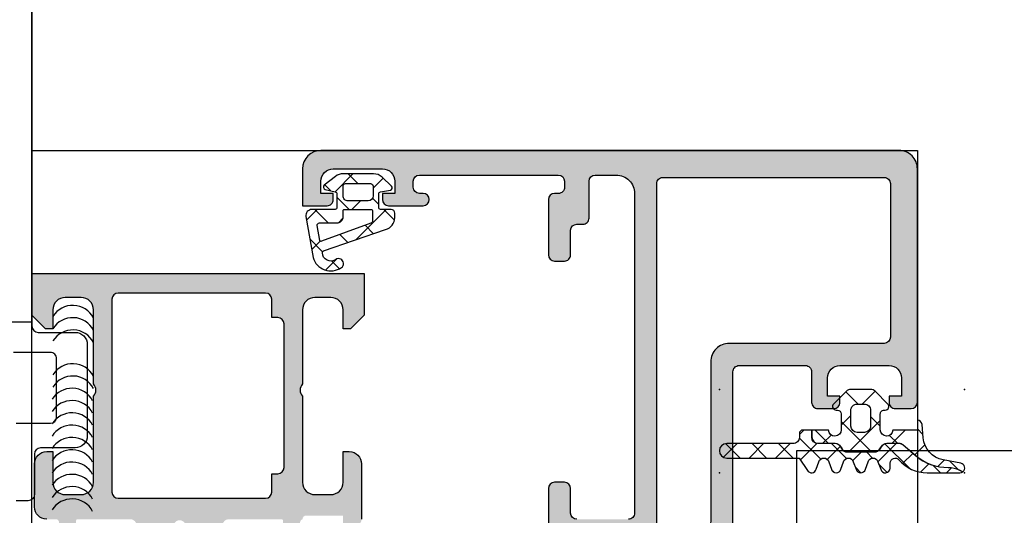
# Model space of a CAD drawing. Header units: millimetres. Extents: x 373037 to 682063, y 76092 to 274210.
# Tile 312 of 552: x 673439 to 673519, y 249660 to 249700. Entities that reach past the tile are written whole.
import ezdxf

# ---------------------------------------------------------------- set-up
doc = ezdxf.new("R2010")
doc.units = ezdxf.units.MM
doc.header["$LTSCALE"] = 100
doc.layers.add('PUDORYS', color=253, linetype='CONTINUOUS')

msp = doc.modelspace()

# ---------------------------------------------------------------- hatches: boundary and pattern name
at = {"layer": 'PUDORYS', "true_color": 0x939598}
h = msp.add_hatch(color=252, dxfattribs=at)
edge = h.paths.add_edge_path(flags=16)
edge.add_ellipse((673491.4380870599, 249686.6363322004), major_axis=(-0.4999740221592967, 0), ratio=1, start_angle=-90.00297707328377, end_angle=0.002977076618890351, ccw=False)
edge.add_line((673491.4381130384, 249687.1363062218), (673509.4381130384, 249687.1363062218))
edge.add_ellipse((673509.438139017, 249686.6363322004), major_axis=(-0.4999740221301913, 0), ratio=1, start_angle=179.9970229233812, end_angle=270.00297707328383, ccw=False)
edge.add_line((673509.9381130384, 249686.6363062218), (673509.9381130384, 249674.1363062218))
edge.add_ellipse((673509.4380912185, 249674.1363280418), major_axis=(-0.5000218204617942, 0), ratio=1, start_angle=90.0025002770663, end_angle=179.9974997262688, ccw=False)
edge.add_line((673509.4381130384, 249673.6363062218), (673496.8350620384, 249673.6363062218))
edge.add_ellipse((673496.8350609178, 249672.1363073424), major_axis=(-1.499998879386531, 0), ratio=1, start_angle=-90.00004280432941, end_angle=4.280432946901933e-05)
edge.add_line((673495.3350620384, 249672.1363062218), (673495.3350620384, 249659.1363182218))
edge.add_ellipse((673494.835062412, 249659.1363178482), major_axis=(-0.4999996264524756, 0), ratio=1, start_angle=89.99995719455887, end_angle=180.0000428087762, ccw=False)
edge.add_line((673494.8350620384, 249658.6363182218), (673491.4381130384, 249658.6363182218))
edge.add_ellipse((673491.4381126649, 249659.1363178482), major_axis=(-0.4999996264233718, 0), ratio=1, start_angle=-4.280877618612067e-05, end_angle=90.00004280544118, ccw=False)
edge.add_line((673490.9381130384, 249659.1363182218), (673490.9381130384, 249686.6363062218))
edge = h.paths.add_edge_path()
edge.add_line((673462.1381180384, 249687.8363182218), (673462.1381180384, 249684.8363182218))
edge.add_line((673462.1381180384, 249684.8363182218), (673464.1381180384, 249684.8363182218))
edge.add_arc((673464.138144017, 249685.3362922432), 0.4999740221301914, 269.9970229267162, 360.0029770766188)
edge.add_line((673464.6381180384, 249685.3363182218), (673464.6381180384, 249685.8363182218))
edge.add_line((673464.6381180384, 249685.8363182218), (673463.6381180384, 249685.8363182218))
edge.add_line((673463.6381180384, 249685.8363182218), (673463.6381180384, 249686.8363182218))
edge.add_arc((673464.6381821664, 249686.8362540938), 1.000064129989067, 90.0036740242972, 179.9963259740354, ccw=False)
edge.add_line((673464.6381180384, 249687.8363182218), (673468.6381180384, 249687.8363182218))
edge.add_arc((673468.6380880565, 249686.8362882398), 1.000029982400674, 0.0017177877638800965, 89.99828221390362, ccw=False)
edge.add_line((673469.6381180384, 249686.8363182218), (673469.6381180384, 249685.8363182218))
edge.add_line((673469.6381180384, 249685.8363182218), (673468.6381180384, 249685.8363182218))
edge.add_line((673468.6381180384, 249685.8363182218), (673468.6381180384, 249685.3363182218))
edge.add_arc((673469.1381236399, 249685.3363238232), 0.500005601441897, 180.0006418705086, 269.9993581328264)
edge.add_line((673469.1381180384, 249684.8363182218), (673471.9381210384, 249684.8363182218))
edge.add_arc((673471.9381210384, 249685.3363182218), 0.5, 270, 450)
edge.add_line((673471.9381210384, 249685.8363182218), (673471.6381180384, 249685.8363182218))
edge.add_arc((673471.6381287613, 249686.3363289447), 0.5000107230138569, 180.0012287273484, 269.9987712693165, ccw=False)
edge.add_line((673471.1381180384, 249686.3363182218), (673471.1381180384, 249686.8363182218))
edge.add_arc((673471.6381859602, 249686.8362502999), 0.5000679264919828, 90.00778221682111, 179.9922177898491, ccw=False)
edge.add_line((673471.6381180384, 249687.3363182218), (673482.9381130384, 249687.3363182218))
edge.add_arc((673482.9380912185, 249686.8362964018), 0.5000218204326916, 0.002500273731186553, 89.99749972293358, ccw=False)
edge.add_line((673483.4381130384, 249686.8363182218), (673483.4381130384, 249686.3363182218))
edge.add_arc((673482.9381757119, 249686.3362555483), 0.4999373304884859, -90.00718274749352, 0.007182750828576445, ccw=False)
edge.add_line((673482.9381130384, 249685.8363182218), (673482.6381100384, 249685.8363182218))
edge.add_arc((673482.6381728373, 249685.3362554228), 0.500062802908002, 90.00719532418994, 179.992804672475)
edge.add_line((673482.1381100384, 249685.3363182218), (673482.1381100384, 249680.8363182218))
edge.add_arc((673482.6381156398, 249680.8363238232), 0.500005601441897, 180.0006418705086, 269.9993581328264)
edge.add_line((673482.6381100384, 249680.3363182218), (673483.4381130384, 249680.3363182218))
edge.add_arc((673483.438139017, 249680.8362922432), 0.4999740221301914, 269.9970229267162, 360.0029770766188)
edge.add_line((673483.9381130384, 249680.8363182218), (673483.9381130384, 249682.8363182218))
edge.add_arc((673484.4381809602, 249682.8362502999), 0.5000679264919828, 90.00778221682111, 179.9922177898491, ccw=False)
edge.add_line((673484.4381130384, 249683.3363182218), (673484.9381130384, 249683.3363182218))
edge.add_arc((673484.9381757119, 249683.8362555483), 0.4999373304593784, 269.9928172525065, 360.0071827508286)
edge.add_line((673485.4381130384, 249683.8363182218), (673485.4381130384, 249686.8363182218))
edge.add_arc((673485.9381681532, 249686.836263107), 0.5000551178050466, 90.00631499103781, 179.9936850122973, ccw=False)
edge.add_line((673485.9381130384, 249687.3363182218), (673487.6381100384, 249687.3363182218))
edge.add_arc((673487.6381418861, 249685.8363500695), 1.499968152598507, -0.0012165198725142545, 90.00121651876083, ccw=False)
edge.add_line((673489.1381100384, 249685.8363182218), (673489.1381100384, 249659.8363182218))
edge.add_arc((673488.6381308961, 249659.836297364), 0.4999791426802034, -90.00239022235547, 0.0023902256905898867, ccw=False)
edge.add_line((673488.6381100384, 249659.3363182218), (673484.4381130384, 249659.3363182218))
edge.add_arc((673484.4381186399, 249659.8363238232), 0.5000056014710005, 180.0006418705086, 269.99935813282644, ccw=False)
edge.add_line((673483.9381130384, 249659.8363182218), (673483.9381130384, 249661.8363182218))
edge.add_arc((673483.4380912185, 249661.8362964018), 0.5000218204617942, 0.002500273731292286, 89.99749972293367)
edge.add_line((673483.4381130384, 249662.3363182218), (673482.6381100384, 249662.3363182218))
edge.add_arc((673482.6381625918, 249661.8362656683), 0.5000525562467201, 90.00602154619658, 179.9939784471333)
edge.add_line((673482.1381100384, 249661.8363182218), (673482.1381100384, 249656.8363172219))
edge.add_line((673482.1381100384, 249656.8363172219), (673482.3554310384, 249656.0784282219))
edge.add_arc((673482.0670526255, 249655.9957369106), 0.2999999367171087, -52.0951853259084, 16.00002422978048, ccw=False)
edge.add_arc((673482.4356631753, 249655.5223170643), 0.3000001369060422, 127.9047180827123, 179.9999699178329)
edge.add_line((673482.1356630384, 249655.5223172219), (673482.1356650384, 249653.4581702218))
edge.add_arc((673482.5356644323, 249653.4581697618), 0.3999993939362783, 179.9999341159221, 291.9737695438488)
edge.add_line((673482.6853370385, 249653.0872282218), (673484.7085660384, 249653.9035892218))
edge.add_arc((673484.63372942, 249654.089059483), 0.1999993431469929, 291.9739078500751, 384.141092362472)
edge.add_line((673484.8162370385, 249654.1708562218), (673483.7479170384, 249656.5545412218))
edge.add_arc((673483.9304251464, 249656.6363379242), 0.1999997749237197, 89.18009939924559, 204.1410254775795, ccw=False)
edge.add_line((673483.9332870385, 249656.8363172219), (673495.2373670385, 249656.8363182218))
edge.add_arc((673495.2457987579, 249656.6449037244), 0.1916001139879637, -1.0444500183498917, 92.52222190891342, ccw=False)
edge.add_line((673495.4373670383, 249656.6414112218), (673495.4373670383, 249656.2208272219))
edge.add_line((673495.4373670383, 249656.2208272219), (673494.0056320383, 249653.7552152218))
edge.add_arc((673494.2649690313, 249653.6044035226), 0.2999997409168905, 149.8208039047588, 254.0000282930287)
edge.add_line((673494.1822780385, 249653.3160252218), (673495.6744390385, 249652.8881542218))
edge.add_line((673495.6744390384, 249652.8881542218), (673496.5377140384, 249652.3897422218))
edge.add_arc((673496.7377139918, 249652.7361524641), 0.400000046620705, 240.0000115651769, 359.9999652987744)
edge.add_line((673497.1377140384, 249652.7361522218), (673497.1373670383, 249656.8440832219))
edge.add_line((673497.1373670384, 249656.8440832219), (673497.1350620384, 249671.3361402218))
edge.add_arc((673497.6350618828, 249671.3363183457), 0.4999998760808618, 89.99998216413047, 180.0204115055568, ccw=False)
edge.add_line((673497.6350620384, 249671.8363182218), (673503.0381040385, 249671.8363182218))
edge.add_arc((673503.0381044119, 249671.3363185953), 0.4999996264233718, -4.280877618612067e-05, 90.00004280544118, ccw=False)
edge.add_line((673503.5381040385, 249671.3363182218), (673503.5381040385, 249668.8363182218))
edge.add_arc((673504.0381036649, 249668.8363178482), 0.4999996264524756, 179.9999571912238, 270.0000428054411)
edge.add_line((673504.0381040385, 249668.3363182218), (673505.3381070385, 249668.3363182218))
edge.add_arc((673505.3381278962, 249668.836297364), 0.4999791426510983, 269.9976097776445, 360.0023902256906)
edge.add_line((673505.8381070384, 249668.8363182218), (673505.8381070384, 249669.3363182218))
edge.add_line((673505.8381070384, 249669.3363182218), (673504.8381070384, 249669.3363182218))
edge.add_line((673504.8381070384, 249669.3363182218), (673504.8381070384, 249670.8363182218))
edge.add_arc((673505.8381387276, 249670.8362865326), 1.000031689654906, 90.00181559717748, 179.9981844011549, ccw=False)
edge.add_line((673505.8381070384, 249671.8363182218), (673509.8381070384, 249671.8363182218))
edge.add_arc((673509.8380377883, 249670.8362489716), 1.000069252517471, 0.003967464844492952, 89.99603253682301, ccw=False)
edge.add_line((673510.8381070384, 249670.8363182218), (673510.8381070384, 249669.3363182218))
edge.add_line((673510.8381070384, 249669.3363182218), (673509.8381070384, 249669.3363182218))
edge.add_line((673509.8381070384, 249669.3363182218), (673509.8381070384, 249668.8363182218))
edge.add_arc((673510.3380810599, 249668.8362922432), 0.4999740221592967, 179.9970229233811, 270.0029770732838)
edge.add_line((673510.3381070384, 249668.3363182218), (673511.6381100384, 249668.3363182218))
edge.add_arc((673511.638104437, 249668.8363238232), 0.5000056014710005, 270.0006418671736, 359.9993581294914)
edge.add_line((673512.1381100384, 249668.8363182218), (673512.1381100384, 249687.8363182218))
edge.add_arc((673510.6381393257, 249687.8363475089), 1.49997071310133, 359.9988812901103, 450.0011187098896)
edge.add_line((673510.6381100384, 249689.3363182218), (673463.6381180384, 249689.3363182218))
edge.add_arc((673463.6381783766, 249687.8362578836), 1.500060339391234, 90.00230465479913, 179.9976953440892)
h = msp.add_hatch(dxfattribs=at)
h.set_pattern_fill('ANSI37', color=252, scale=0.625, angle=90, style=0)
h.set_pattern_definition([(135, (673464.6381380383, 249685.8363462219), (-1.403165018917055, -1.403165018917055), []), (225, (673464.6381380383, 249685.8363462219), (1.403165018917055, -1.403165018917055), [])])
edge = h.paths.add_edge_path(flags=16)
edge.add_ellipse((673464.9403530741, 249683.9341330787), major_axis=(-0.4977897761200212, 0), ratio=1, start_angle=89.74527796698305, end_angle=180.1925797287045)
edge.add_line((673465.4381400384, 249683.9358062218), (673465.4381400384, 249684.4363252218))
edge.add_ellipse((673465.5381237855, 249684.4363394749), major_axis=(-0.09998374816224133, 0), ratio=1, start_angle=-90.00874067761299, end_angle=0.008167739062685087, ccw=False)
edge.add_line((673465.5381390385, 249684.5363232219), (673467.7385690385, 249684.5363272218))
edge.add_ellipse((673467.7385663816, 249684.4363225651), major_axis=(-0.1000046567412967, 0), ratio=1, start_angle=180.0015221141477, end_angle=269.9984778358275, ccw=False)
edge.add_line((673467.8385710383, 249684.4363252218), (673467.8385710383, 249683.6243832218))
edge.add_ellipse((673467.6385644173, 249683.6243916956), major_axis=(-0.200006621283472, 0), ratio=1, start_angle=105.68861530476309, end_angle=179.9975725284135, ccw=False)
edge.add_line((673467.6926480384, 249683.4318362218), (673463.6745070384, 249681.9445112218))
edge.add_ellipse((673463.6397935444, 249682.0382927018), major_axis=(-0.09999996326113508, 0), ratio=1, start_angle=10.322284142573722, end_angle=110.31218281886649, ccw=False)
edge.add_line((673463.5414120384, 249682.0203742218), (673463.3211290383, 249683.2298432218))
edge.add_ellipse((673463.5210194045, 249683.2363519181), major_axis=(-0.1999963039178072, 0), ratio=1, start_angle=-90.00104106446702, end_angle=1.8649678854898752, ccw=False)
edge.add_line((673463.5210230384, 249683.4363482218), (673464.9381400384, 249683.4363482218))
edge = h.paths.add_edge_path(flags=16)
edge.add_ellipse((673465.6381412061, 249686.4363370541), major_axis=(-0.2000001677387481, 0), ratio=1, start_angle=-90.00023843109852, end_angle=0.00023842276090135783, ccw=False)
edge.add_line((673465.6381420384, 249686.6363372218), (673467.6725990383, 249686.6363332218))
edge.add_ellipse((673467.6726037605, 249686.436337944), major_axis=(-0.1999952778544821, 0), ratio=1, start_angle=179.9995066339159, end_angle=270.001352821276, ccw=False)
edge.add_line((673467.8725990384, 249686.4363362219), (673467.8725990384, 249685.6363262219))
edge.add_ellipse((673467.4725882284, 249685.6363350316), major_axis=(-0.4000108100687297, 0), ratio=1, start_angle=90.00197807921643, end_angle=179.9987381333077, ccw=False)
edge.add_line((673467.4726020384, 249685.2363242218), (673465.8381390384, 249685.2363242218))
edge.add_ellipse((673465.8381359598, 249685.6363191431), major_axis=(-0.3999949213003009, 0), ratio=1, start_angle=-0.0010139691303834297, end_angle=90.00044099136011, ccw=False)
edge.add_line((673465.4381410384, 249685.6363262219), (673465.4381410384, 249686.4363362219))
edge = h.paths.add_edge_path()
edge.add_arc((673464.03814914, 249686.3597851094), 0.2000083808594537, 130.0023157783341, 254.9984805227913)
edge.add_line((673463.9863780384, 249686.1665932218), (673464.7899030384, 249685.9760592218))
edge.add_arc((673464.7381266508, 249685.7828656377), 0.2000113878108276, 0.0027454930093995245, 74.99714366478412, ccw=False)
edge.add_line((673464.9381380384, 249685.7828752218), (673464.9381380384, 249684.6863252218))
edge.add_arc((673464.7881503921, 249684.6863148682), 0.149987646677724, -90.00395514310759, 0.003955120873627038, ccw=False)
edge.add_line((673464.7881400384, 249684.5363272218), (673462.9052690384, 249684.5363352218))
edge.add_arc((673462.9052671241, 249684.0363353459), 0.4999998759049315, 89.99978063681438, 189.9335722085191)
edge.add_line((673462.4127630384, 249683.9500822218), (673462.9941520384, 249680.6303562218))
edge.add_arc((673464.4381375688, 249681.036430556), 1.499996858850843, 195.7069244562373, 305.0875539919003)
edge.add_arc((673465.0704445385, 249680.1363277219), 0.3999981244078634, 305.0880041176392, 485.088004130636)
edge.add_arc((673464.4359229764, 249681.0176273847), 0.6860034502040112, 180.4843583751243, 306.1411855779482, ccw=False)
edge.add_arc((673463.8990466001, 249681.031447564), 0.150387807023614, 109.0161509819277, 187.4960782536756, ccw=False)
edge.add_line((673463.8500450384, 249681.1736282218), (673468.8962710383, 249682.9013102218))
edge.add_arc((673468.6381498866, 249683.8674022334), 0.9999801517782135, 284.9589109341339, 360.0005723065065)
edge.add_line((673469.6381300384, 249683.8674122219), (673469.6381420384, 249684.2363172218))
edge.add_arc((673469.3381223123, 249684.2362964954), 0.3000197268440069, 0.003958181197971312, 89.99680575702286)
edge.add_line((673469.3381390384, 249684.5363162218), (673468.4881240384, 249684.5363162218))
edge.add_arc((673468.4881111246, 249684.6863003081), 0.1499840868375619, 179.9950667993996, 270.0049332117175, ccw=False)
edge.add_line((673468.3381270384, 249684.6863132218), (673468.3381380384, 249685.7828752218))
edge.add_arc((673468.5381526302, 249685.7828661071), 0.2000145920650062, 105.00237433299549, 179.9973890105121, ccw=False)
edge.add_line((673468.4863770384, 249685.9760632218), (673469.2897490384, 249686.1051572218))
edge.add_arc((673469.2380246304, 249686.2983330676), 0.1999808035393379, 284.9897871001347, 405.0074444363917)
edge.add_line((673469.3794140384, 249686.4397592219), (673468.6035440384, 249687.1662782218))
edge.add_arc((673467.920033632, 249686.4363365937), 1.00000062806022, 46.88146232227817, 90.00003400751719)
edge.add_line((673467.9200330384, 249687.4363372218), (673465.4414000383, 249687.4363372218))
edge.add_arc((673465.4414010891, 249686.4363343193), 1.000002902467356, 90.00006019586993, 127.8277930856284)
edge.add_line((673464.8281090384, 249687.2261942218), (673463.9095800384, 249686.5129952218))
h = msp.add_hatch(color=252, dxfattribs=at)
edge = h.paths.add_edge_path()
edge.add_arc((673443.8382689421, 249659.2163388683), 0.1199999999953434, 90, 180)
edge.add_line((673443.7182689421, 249659.2163388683), (673443.7182689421, 249656.4563408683))
edge.add_arc((673443.418268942, 249656.4563408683), 0.3000000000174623, 270.0000000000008, 360, ccw=False)
edge.add_line((673443.418268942, 249656.1563408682), (673442.438294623, 249656.1563408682))
edge.add_arc((673442.438294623, 249656.4563408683), 0.3000000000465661, 180, 269.99999999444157, ccw=False)
edge.add_line((673442.138294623, 249656.4563408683), (673442.138294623, 249658.3363518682))
edge.add_arc((673442.0594275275, 249658.6038952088), 0.2789255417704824, 286.4245945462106, 361.1628700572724)
edge.add_line((673442.3382956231, 249658.6095558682), (673442.3382956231, 249659.0631498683))
edge.add_arc((673442.0594581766, 249659.0688182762), 0.2788950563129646, 358.8354106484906, 433.5801235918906)
edge.add_line((673442.138294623, 249659.3363388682), (673441.3381199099, 249659.3363388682))
edge.add_arc((673441.3381199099, 249660.3363388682), 1, 180, 270, ccw=False)
edge.add_line((673440.3381199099, 249660.3363388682), (673440.3381199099, 249663.8363462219))
edge.add_arc((673441.3381397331, 249663.8363263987), 1.000019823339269, 90.00113575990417, 179.9988642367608, ccw=False)
edge.add_line((673441.3381199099, 249664.8363462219), (673441.8381199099, 249664.8363462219))
edge.add_line((673441.8381199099, 249664.8363462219), (673441.8381199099, 249662.3363462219))
edge.add_arc((673442.8381652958, 249662.3363916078), 1.000045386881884, 180.002600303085, 269.9973997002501)
edge.add_line((673442.8381199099, 249661.3363462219), (673444.1381382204, 249661.3363462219))
edge.add_arc((673444.1380857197, 249662.3363987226), 1.0000525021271, 270.0030079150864, 359.9969920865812)
edge.add_line((673445.1381382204, 249662.3363462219), (673445.1381382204, 249669.3363462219))
edge.add_arc((673444.6130164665, 249669.8363462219), 0.7250881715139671, 316.4038161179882, 403.5961838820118)
edge.add_line((673445.1381382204, 249670.3363462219), (673445.1381382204, 249676.3704343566))
edge.add_arc((673444.1380857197, 249676.3703818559), 1.000052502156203, 0.00300791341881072, 89.99699208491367)
edge.add_line((673444.1381382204, 249677.3704343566), (673442.8381199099, 249677.3704343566))
edge.add_arc((673442.8381652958, 249676.3703889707), 1.000045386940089, 90.0026002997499, 179.9973996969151)
edge.add_line((673441.8381199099, 249676.3704343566), (673441.8381199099, 249674.8363462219))
edge.add_line((673441.8381199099, 249674.8363462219), (673441.2381138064, 249674.8363462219))
edge.add_line((673441.2381138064, 249674.8363462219), (673440.1381382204, 249675.9363523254))
edge.add_line((673440.1381382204, 249675.9363523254), (673440.1381382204, 249679.3363462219))
edge.add_line((673440.1381382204, 249679.3363462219), (673467.1380390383, 249679.3363462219))
edge.add_line((673467.1380390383, 249679.3363462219), (673467.1380390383, 249675.9363523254))
edge.add_line((673467.1380390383, 249675.9363523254), (673466.0380634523, 249674.8363462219))
edge.add_line((673466.0380634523, 249674.8363462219), (673465.4380573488, 249674.8363462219))
edge.add_line((673465.4380573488, 249674.8363462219), (673465.4380573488, 249676.3704343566))
edge.add_arc((673464.438011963, 249676.3703889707), 1.000045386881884, 0.002600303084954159, 89.99739970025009)
edge.add_line((673464.4380573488, 249677.3704343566), (673463.1380390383, 249677.3704343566))
edge.add_arc((673463.1380915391, 249676.3703818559), 1.0000525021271, 90.00300791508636, 179.9969920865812)
edge.add_line((673462.1380390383, 249676.3704343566), (673462.1380390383, 249670.3363462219))
edge.add_arc((673462.6631607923, 249669.8363462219), 0.7250881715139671, 136.4038161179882, 223.5961838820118)
edge.add_line((673462.1380390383, 249669.3363462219), (673462.1380390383, 249662.3363462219))
edge.add_arc((673463.1380915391, 249662.3363987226), 1.000052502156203, 180.0030079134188, 269.9969920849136)
edge.add_line((673463.1380390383, 249661.3363462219), (673464.4380573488, 249661.3363462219))
edge.add_arc((673464.438011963, 249662.3363916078), 1.000045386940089, 270.0026002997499, 359.9973996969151)
edge.add_line((673465.4380573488, 249662.3363462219), (673465.4380573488, 249664.8363462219))
edge.add_line((673465.4380573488, 249664.8363462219), (673465.9380573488, 249664.8363462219))
edge.add_arc((673465.9380375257, 249663.8363263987), 1.000019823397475, 0.0011357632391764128, 89.99886424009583, ccw=False)
edge.add_line((673466.9380573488, 249663.8363462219), (673466.9380573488, 249659.3363462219))
edge.add_arc((673466.438067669, 249659.3363359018), 0.4999896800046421, -90.00118262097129, 0.001182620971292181, ccw=False)
edge.add_line((673466.4380573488, 249658.8363462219), (673465.4380573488, 249658.8363462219))
edge.add_line((673465.4380573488, 249658.8363462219), (673465.4380573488, 249659.6363492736))
edge.add_line((673465.4380573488, 249659.6363492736), (673462.43804209, 249659.6363492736))
edge.add_arc((673462.4380393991, 249659.3363415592), 0.3000077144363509, 89.99948607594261, 180.0005139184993)
edge.add_arc((673462.2168681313, 249659.0688182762), 0.278895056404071, 106.4198764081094, 181.1645893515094)
edge.add_line((673461.9380306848, 249659.0631498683), (673461.9380306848, 249658.6095558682))
edge.add_arc((673462.2168987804, 249658.6038952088), 0.2789255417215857, 178.8371299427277, 253.5754054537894)
edge.add_line((673462.1380316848, 249658.3363518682), (673462.1380316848, 249656.4563408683))
edge.add_arc((673461.8380316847, 249656.4563408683), 0.3000000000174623, 270.0000000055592, 360, ccw=False)
edge.add_line((673461.8380316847, 249656.1563408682), (673460.8580573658, 249656.1563408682))
edge.add_arc((673460.8580573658, 249656.4563408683), 0.3000000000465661, 180, 269.99999999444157, ccw=False)
edge.add_line((673460.5580573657, 249656.4563408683), (673460.5580573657, 249659.2163388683))
edge.add_arc((673460.4380573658, 249659.2163388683), 0.1199999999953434, 0, 90.00000001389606)
edge.add_line((673460.4380573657, 249659.3363388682), (673456.1380316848, 249659.3363388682))
edge.add_arc((673456.1380316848, 249658.8363388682), 0.5, 90, 180)
edge.add_line((673455.6380316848, 249658.8363388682), (673455.6380316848, 249658.1363388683))
edge.add_line((673455.6380316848, 249658.1363388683), (673457.0195271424, 249655.7435185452))
edge.add_arc((673456.8999119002, 249655.6744586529), 0.1381197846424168, -97.7024374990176, 30.000000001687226, ccw=False)
edge.add_arc((673457.3475302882, 249660.5158098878), 5.00000000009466, 198.7094007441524, 264.6507719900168, ccw=False)
edge.add_arc((673452.1381631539, 249658.7515836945), 0.4999999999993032, 18.70940073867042, 161.2905992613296)
edge.add_arc((673446.9287960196, 249660.5158098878), 5.000000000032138, 275.3492280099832, 341.29059925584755, ccw=False)
edge.add_arc((673447.3764144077, 249655.6744586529), 0.1381197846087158, 149.9999999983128, 277.70243749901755, ccw=False)
edge.add_line((673447.2567991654, 249655.7435185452), (673448.638294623, 249658.1363388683))
edge.add_line((673448.638294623, 249658.1363388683), (673448.638294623, 249658.8363388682))
edge.add_arc((673448.138294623, 249658.8363388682), 0.5, 0, 90)
edge.add_line((673448.138294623, 249659.3363388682), (673443.8382689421, 249659.3363388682))
edge = h.paths.add_edge_path(flags=16)
edge.add_arc((673459.1380466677, 249677.2363401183), 0.5, 0, 90)
edge.add_line((673459.1380466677, 249677.7363401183), (673447.1381382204, 249677.7363401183))
edge.add_arc((673447.1381382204, 249677.2363401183), 0.5, 90, 180)
edge.add_line((673446.6381382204, 249677.2363401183), (673446.6381382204, 249661.5363584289))
edge.add_arc((673447.1381382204, 249661.5363584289), 0.5, 180, 270)
edge.add_line((673447.1381382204, 249661.0363584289), (673459.1380466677, 249661.0363584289))
edge.add_arc((673459.1380466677, 249661.5363584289), 0.5, 270, 360)
edge.add_line((673459.6380466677, 249661.5363584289), (673459.6380466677, 249663.0363584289))
edge.add_line((673459.6380466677, 249663.0363584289), (673460.1380466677, 249663.0363584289))
edge.add_arc((673460.1380466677, 249663.5363584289), 0.5, 270, 360)
edge.add_line((673460.6380466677, 249663.5363584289), (673460.6380466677, 249675.2363401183))
edge.add_arc((673460.1380466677, 249675.2363401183), 0.5, 0, 90)
edge.add_line((673460.1380466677, 249675.7363401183), (673459.6380466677, 249675.7363401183))
edge.add_line((673459.6380466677, 249675.7363401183), (673459.6380466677, 249677.2363401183))
h = msp.add_hatch(dxfattribs=at)
h.set_pattern_fill('ANSI37', color=252, scale=0.625, angle=90, style=0)
h.set_pattern_definition([(135, (679960.638258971, 248348.1544064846), (-1.403165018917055, -1.403165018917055), []), (225, (679960.638258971, 248348.1544064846), (1.403165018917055, -1.403165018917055), [])])
edge = h.paths.add_edge_path()
edge.add_arc((673505.5281860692, 249668.5003396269), 0.2900050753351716, 134.9975633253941, 269.9994892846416)
edge.add_line((673505.5281834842, 249668.2103345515), (673505.6281777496, 249668.2103345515))
edge.add_arc((673505.6281777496, 249667.9003345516), 0.3099999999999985, -1.0231815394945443e-12, 90.0000000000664, ccw=False)
edge.add_line((673505.9381777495, 249667.9003345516), (673505.9381777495, 249666.6003585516))
edge.add_arc((673505.4281777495, 249666.6003585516), 0.5100000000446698, 181.1235201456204, 360, ccw=False)
edge.add_line((673504.9182757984, 249666.5903585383), (673503.5596677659, 249666.5903567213))
edge.add_line((673503.5596677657, 249666.5903567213), (673503.5596677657, 249666.0003564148))
edge.add_arc((673504.0496677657, 249666.0003564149), 0.4900000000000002, 180.0000000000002, 270)
edge.add_line((673504.0496677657, 249665.5103564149), (673505.4496654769, 249665.5103564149))
edge.add_arc((673505.4496654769, 249665.0003564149), 0.5099999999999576, 30.00000000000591, 89.99999999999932, ccw=False)
edge.add_line((673505.8913384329, 249665.2553564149), (673506.0068084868, 249665.055356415))
edge.add_arc((673506.4311609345, 249665.3003564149), 0.4900000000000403, 210.0000000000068, 270.0000000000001)
edge.add_line((673506.4311609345, 249664.8103564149), (673508.6681707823, 249664.8103564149))
edge.add_arc((673508.6681707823, 249665.3003564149), 0.4899999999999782, 270.0000000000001, 330.0000000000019)
edge.add_line((673509.0925232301, 249665.0553564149), (673509.207993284, 249665.2553564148))
edge.add_arc((673509.6496662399, 249665.0003564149), 0.5100000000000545, 89.99999999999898, 150.0000000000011, ccw=False)
edge.add_line((673509.6496662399, 249665.5103564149), (673510.6472636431, 249665.5103564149))
edge.add_arc((673510.6472636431, 249665.0044230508), 0.5059333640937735, 49.35881919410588, 89.99999999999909, ccw=False)
edge.add_line((673510.9767880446, 249665.3883269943), (673512.0030193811, 249664.5074601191))
edge.add_arc((673514.6042165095, 249667.5379180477), 3.993732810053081, 229.3588191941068, 270.618869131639)
edge.add_arc((673514.6690633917, 249661.5345354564), 2.010000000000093, 63.345208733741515, 90.61886913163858, ccw=False)
edge.add_line((673515.5707774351, 249663.3309239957), (673515.8378133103, 249663.1968828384))
edge.add_arc((673515.5928437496, 249663.5003465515), 0.3900003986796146, 308.9120293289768, 438.9894375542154)
edge.add_line((673515.667329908, 249663.8831678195), (673514.229239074, 249664.1627693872))
edge.add_arc((673514.6128511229, 249666.1358233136), 2.010000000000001, 184.9952493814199, 258.9975035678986, ccw=False)
edge.add_line((673512.6104852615, 249665.9608062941), (673512.5167030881, 249667.0337660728))
edge.add_arc((673512.128135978, 249667.00034478), 0.3900017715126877, 4.916004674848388, 88.53012638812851)
edge.add_line((673512.1381400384, 249667.3902182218), (673512.1381400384, 249666.5903472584))
edge.add_line((673512.1381400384, 249666.5903472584), (673510.1380606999, 249666.5903584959))
edge.add_arc((673509.6281587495, 249666.6003585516), 0.5100000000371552, 180, 358.8764750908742, ccw=False)
edge.add_line((673509.1181587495, 249666.6003585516), (673509.1181587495, 249667.9003345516))
edge.add_arc((673509.4281587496, 249667.9003345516), 0.3100000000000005, 89.99999999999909, 179.9999999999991, ccw=False)
edge.add_line((673509.4281587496, 249668.2103345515), (673509.5281837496, 249668.2103345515))
edge.add_arc((673509.5281555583, 249668.5003499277), 0.2900153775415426, 270.0055695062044, 404.9966855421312)
edge.add_line((673509.7332392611, 249668.7054099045), (673508.6926748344, 249669.7467069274))
edge.add_arc((673508.3460706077, 249669.4003465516), 0.4900000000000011, 44.97983789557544, 89.99999999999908)
edge.add_line((673508.3460706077, 249669.8903465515), (673506.7100221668, 249669.8903465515))
edge.add_arc((673506.7100221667, 249669.4003465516), 0.4899999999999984, 89.9999999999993, 135.027699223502)
edge.add_line((673506.3633723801, 249669.7466613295), (673505.3231302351, 249668.705412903))
edge = h.paths.add_edge_path()
edge.add_arc((673507.2281549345, 249666.9003247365), 0.4999901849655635, 180, 269.9999999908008, ccw=False)
edge.add_line((673506.7281647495, 249666.9003247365), (673506.7281647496, 249668.2003345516))
edge.add_arc((673507.2281461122, 249668.200353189), 0.4999813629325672, 89.9978642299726, 180.0021357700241, ccw=False)
edge.add_line((673507.2281647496, 249668.7003345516), (673507.8281717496, 249668.7003345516))
edge.add_arc((673507.828190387, 249668.200353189), 0.4999813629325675, 359.997864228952, 450.002135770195, ccw=False)
edge.add_line((673508.3281717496, 249668.2003345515), (673508.3281717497, 249666.9003247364))
edge.add_arc((673507.8281815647, 249666.9003247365), 0.4999901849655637, 270, 360, ccw=False)
edge.add_line((673507.8281815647, 249666.4003345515), (673507.2281549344, 249666.4003345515))
h = msp.add_hatch(dxfattribs=at)
h.set_pattern_fill('ANSI37', color=252, scale=0.48, angle=90, style=0)
h.set_pattern_definition([(135, (679960.638258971, 248348.1544064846), (-1.077630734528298, -1.077630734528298), []), (225, (679960.638258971, 248348.1544064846), (1.077630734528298, -1.077630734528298), [])])
edge = h.paths.add_edge_path()
edge.add_line((673504.9239515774, 249664.0069297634), (673505.151210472, 249663.3998722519))
edge.add_arc((673505.528046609, 249663.5003474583), 0.3900009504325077, 194.9293687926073, 345.070631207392)
edge.add_line((673505.904882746, 249663.3998722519), (673506.1321416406, 249664.0069297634))
edge.add_arc((673506.528046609, 249663.9003462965), 0.4100009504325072, 15.067633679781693, 164.9323663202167, ccw=False)
edge.add_line((673506.9239515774, 249664.0069297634), (673507.1512104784, 249663.3998722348))
edge.add_arc((673507.528046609, 249663.5003459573), 0.390000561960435, 194.9291583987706, 345.0708416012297)
edge.add_line((673507.9048827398, 249663.3998722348), (673508.1321416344, 249664.0069297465))
edge.add_arc((673508.528046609, 249663.9003477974), 0.4100005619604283, 15.067424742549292, 164.9325713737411, ccw=False)
edge.add_line((673508.9239515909, 249664.0069297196), (673509.1512066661, 249663.3998722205))
edge.add_arc((673509.5280893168, 249663.5003594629), 0.3900489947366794, 194.9293168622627, 359.9999999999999)
edge.add_line((673509.9181383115, 249663.5003594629), (673509.9181383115, 249663.9003485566))
edge.add_arc((673510.3281388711, 249663.9003485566), 0.4100005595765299, 40.319935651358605, 179.9999999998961, ccw=False)
edge.add_arc((673512.9204250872, 249666.1003184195), 2.989972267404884, 220.3199378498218, 270.0013304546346)
edge.add_line((673512.9204945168, 249663.1103461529), (673515.5922861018, 249663.1103465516))
edge.add_arc((673515.5928437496, 249663.5003465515), 0.3900003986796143, 269.9180747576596, 305.6405699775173)
edge.add_line((673515.820096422, 249663.1833977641), (673515.5618051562, 249663.3130494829))
edge.add_arc((673514.6690633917, 249661.5345354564), 1.990000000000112, 63.34520873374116, 90.61886913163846)
edge.add_arc((673514.6042165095, 249667.5379180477), 4.013732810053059, 229.3588191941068, 270.618869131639, ccw=False)
edge.add_line((673511.9899929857, 249664.4922840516), (673510.9637616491, 249665.3731509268))
edge.add_arc((673510.6472636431, 249665.0044230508), 0.4859333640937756, 49.35881919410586, 89.99999999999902)
edge.add_line((673510.6472636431, 249665.4903564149), (673509.6496662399, 249665.4903564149))
edge.add_arc((673509.6496662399, 249665.0003564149), 0.4900000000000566, 89.9999999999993, 150.000000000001)
edge.add_line((673509.225313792, 249665.2453564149), (673509.1098437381, 249665.045356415))
edge.add_arc((673508.6681707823, 249665.3003564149), 0.5099999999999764, 269.9999999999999, 330.0000000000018, ccw=False)
edge.add_line((673508.6681707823, 249664.790356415), (673506.4311609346, 249664.790356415))
edge.add_arc((673506.4311609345, 249665.3003564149), 0.5100000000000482, 210.000000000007, 269.9999999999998, ccw=False)
edge.add_line((673505.9894879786, 249665.045356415), (673505.8740179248, 249665.2453564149))
edge.add_arc((673505.4496654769, 249665.0003564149), 0.4899999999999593, 30.00000000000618, 89.99999999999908)
edge.add_line((673505.4496654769, 249665.4903564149), (673504.0496677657, 249665.4903564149))
edge.add_arc((673504.0496677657, 249666.0003564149), 0.509999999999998, 179.9999999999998, 270, ccw=False)
edge.add_line((673503.5396677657, 249666.0003564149), (673503.5396677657, 249666.5903566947))
edge.add_line((673503.5396677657, 249666.5903566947), (673502.8280462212, 249666.590355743))
edge.add_arc((673502.828046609, 249666.3003557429), 0.2900000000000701, 90.00007662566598, 179.9999999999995)
edge.add_line((673502.538046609, 249666.3003557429), (673502.5380466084, 249666.0003706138))
edge.add_arc((673502.0282246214, 249666.0001890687), 0.5098220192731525, 269.97571351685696, 360.0204027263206, ccw=False)
edge.add_line((673502.0280085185, 249665.4903670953), (673496.6280455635, 249665.4903365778))
edge.add_arc((673496.6280488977, 249664.9003381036), 0.5899984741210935, 90.00032380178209, 270.0000000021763)
edge.add_line((673496.6280488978, 249664.3103396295), (673502.5334571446, 249664.3103396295))
edge.add_line((673502.5334571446, 249664.3103396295), (673503.190160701, 249663.3055852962))
edge.add_arc((673503.5280484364, 249663.50034593), 0.3899997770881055, 209.9594211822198, 345.0702409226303)
edge.add_line((673503.9048827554, 249663.399868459), (673504.1321416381, 249664.0069297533))
edge.add_arc((673504.528046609, 249663.9003462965), 0.4100009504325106, 15.067633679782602, 164.9323677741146, ccw=False)

# ---------------------------------------------------------------- linework, layer by layer
at = {"layer": 'PUDORYS', "color": 252, "ltscale": 15, "true_color": 0x939598}
for points in [[(673421.6382375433, 249675.4023611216), (673440.1381383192, 249675.4023611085), (673440.1381383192, 249794.0724511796), (673421.6382375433, 249794.0724511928)], [(673440.1381383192, 249689.3362825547), (673512.1381101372, 249689.3362825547), (673512.1381101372, 249604.3363105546), (673440.1381383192, 249604.3363105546)], [(673502.3126378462, 249620.9003987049), (673970.9742935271, 249620.9003987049), (673970.9742935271, 249664.9003987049), (673502.3126378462, 249664.9003987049)]]:
    msp.add_lwpolyline(points, close=True, dxfattribs=at)
at = {"layer": 'PUDORYS', "color": 252, "true_color": 0x939598}
for points in [[(673422.1382377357, 249794.0724868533), (673439.6381382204, 249794.0724868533, -0.414213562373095), (673440.1381382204, 249793.5724868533), (673440.1381382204, 249675.0363462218, 0.414213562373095), (673440.6381382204, 249674.5363462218), (673443.6381382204, 249674.5363462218, -0.414213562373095), (673444.6381382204, 249673.5363462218), (673444.6381382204, 249666.1363462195, -0.4142135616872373), (673443.6381382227, 249665.1363462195), (673440.8381382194, 249665.1363462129, 0.4142135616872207), (673440.3381382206, 249664.6363462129), (673440.3381382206, 249661.3363462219, -0.414213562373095), (673439.8381382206, 249660.8363462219), (673438.8381382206, 249660.8363462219, -0.414213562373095)], [(673497.1373670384, 249656.8440832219), (673497.1350620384, 249671.3361402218), (673497.1350620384, 249671.3361402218, -0.414318), (673497.6350620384, 249671.8363182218), (673503.0381040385, 249671.8363182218), (673503.0381040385, 249671.8363182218, -0.414214), (673503.5381040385, 249671.3363182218), (673503.5381040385, 249668.8363182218), (673503.5381040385, 249668.8363182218, 0.414214), (673504.0381040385, 249668.3363182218), (673505.3381070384, 249668.3363182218), (673505.3381070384, 249668.3363182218, 0.414238), (673505.8381070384, 249668.8363182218), (673505.8381070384, 249669.3363182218), (673504.8381070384, 249669.3363182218), (673504.8381070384, 249670.8363182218), (673504.8381070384, 249670.8363182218, -0.414195), (673505.8381070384, 249671.8363182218), (673509.8381070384, 249671.8363182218), (673509.8381070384, 249671.8363182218, -0.414173), (673510.8381070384, 249670.8363182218), (673510.8381070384, 249669.3363182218), (673509.8381070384, 249669.3363182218), (673509.8381070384, 249668.8363182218), (673509.8381070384, 249668.8363182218, 0.414244), (673510.3381070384, 249668.3363182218), (673511.6381100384, 249668.3363182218), (673511.6381100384, 249668.3363182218, 0.414207), (673512.1381100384, 249668.8363182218), (673512.1381100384, 249687.8363182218), (673512.1381100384, 249687.8363182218, 0.414225), (673510.6381100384, 249689.3363182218), (673463.6381180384, 249689.3363182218), (673463.6381180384, 249689.3363182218, 0.41419), (673462.1381180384, 249687.8363182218), (673462.1381180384, 249687.8363182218), (673462.1381180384, 249684.8363182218), (673464.1381180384, 249684.8363182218), (673464.1381180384, 249684.8363182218, 0.414244), (673464.6381180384, 249685.3363182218), (673464.6381180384, 249685.8363182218), (673463.6381180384, 249685.8363182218), (673463.6381180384, 249686.8363182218), (673463.6381180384, 249686.8363182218, -0.414176), (673464.6381180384, 249687.8363182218), (673468.6381180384, 249687.8363182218), (673468.6381180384, 249687.8363182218, -0.414196), (673469.6381180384, 249686.8363182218), (673469.6381180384, 249685.8363182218), (673468.6381180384, 249685.8363182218), (673468.6381180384, 249685.3363182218), (673468.6381180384, 249685.3363182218, 0.414207), (673469.1381180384, 249684.8363182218), (673471.9381210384, 249684.8363182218), (673471.9381210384, 249684.8363182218, 1), (673471.9381210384, 249685.8363182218), (673471.6381180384, 249685.8363182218), (673471.6381180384, 249685.8363182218, -0.414201), (673471.1381180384, 249686.3363182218), (673471.1381180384, 249686.8363182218), (673471.1381180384, 249686.8363182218, -0.414134), (673471.6381180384, 249687.3363182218), (673482.9381130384, 249687.3363182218), (673482.9381130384, 249687.3363182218, -0.414188), (673483.4381130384, 249686.8363182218), (673483.4381130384, 249686.3363182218), (673483.4381130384, 249686.3363182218, -0.414287), (673482.9381130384, 249685.8363182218), (673482.6381100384, 249685.8363182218), (673482.6381100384, 249685.8363182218, 0.41414), (673482.1381100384, 249685.3363182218), (673482.1381100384, 249680.8363182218), (673482.1381100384, 249680.8363182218, 0.414207), (673482.6381100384, 249680.3363182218), (673483.4381130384, 249680.3363182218), (673483.4381130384, 249680.3363182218, 0.414244), (673483.9381130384, 249680.8363182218), (673483.9381130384, 249682.8363182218), (673483.9381130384, 249682.8363182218, -0.414134), (673484.4381130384, 249683.3363182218), (673484.9381130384, 249683.3363182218), (673484.9381130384, 249683.3363182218, 0.414287), (673485.4381130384, 249683.8363182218), (673485.4381130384, 249686.8363182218), (673485.4381130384, 249686.8363182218, -0.414149), (673485.9381130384, 249687.3363182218), (673487.6381100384, 249687.3363182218), (673487.6381100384, 249687.3363182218, -0.414226), (673489.1381100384, 249685.8363182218), (673489.1381100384, 249659.8363182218), (673489.1381100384, 249659.8363182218, -0.414238), (673488.6381100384, 249659.3363182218)], [(673441.3381199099, 249659.3363388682, -0.414213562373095), (673440.3381199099, 249660.3363388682), (673440.3381199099, 249663.8363462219, -0.4142019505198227), (673441.3381199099, 249664.8363462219), (673441.8381199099, 249664.8363462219), (673441.8381199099, 249662.3363462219, 0.4141869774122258), (673442.8381199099, 249661.3363462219), (673444.1381382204, 249661.3363462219, 0.4141828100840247), (673445.1381382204, 249662.3363462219), (673445.1381382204, 249669.3363462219, 0.3999328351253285), (673445.1381382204, 249670.3363462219), (673445.1381382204, 249676.3704343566, 0.4141828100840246), (673444.1381382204, 249677.3704343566), (673442.8381199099, 249677.3704343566, 0.4141869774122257), (673441.8381199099, 249676.3704343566), (673441.8381199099, 249674.8363462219), (673441.2381138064, 249674.8363462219), (673440.1381382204, 249675.9363523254), (673440.1381382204, 249679.3363462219), (673467.1380390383, 249679.3363462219), (673467.1380390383, 249675.9363523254), (673466.0380634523, 249674.8363462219), (673465.4380573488, 249674.8363462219), (673465.4380573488, 249676.3704343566, 0.4141869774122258), (673464.4380573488, 249677.3704343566), (673463.1380390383, 249677.3704343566, 0.4141828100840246), (673462.1380390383, 249676.3704343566), (673462.1380390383, 249670.3363462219, 0.3999328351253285), (673462.1380390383, 249669.3363462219), (673462.1380390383, 249662.3363462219, 0.4141828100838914), (673463.1380390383, 249661.3363462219), (673464.4380573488, 249661.3363462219, 0.4141869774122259), (673465.4380573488, 249662.3363462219), (673465.4380573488, 249664.8363462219), (673465.9380573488, 249664.8363462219, -0.4142019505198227), (673466.9380573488, 249663.8363462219), (673466.9380573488, 249659.3363462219, -0.414225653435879)], [(673438.8381382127, 249667.1363481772), (673441.6381382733, 249667.1363481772, 0.4142135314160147), (673442.1381382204, 249667.6363481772), (673442.1381382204, 249672.4023972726, 0.4142135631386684), (673441.6381382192, 249672.9023972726), (673438.6381382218, 249672.9023972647, -0.4142135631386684)], [(673484.4381130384, 249659.3363182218, -0.414207), (673483.9381130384, 249659.8363182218), (673483.9381130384, 249661.8363182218), (673483.9381130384, 249661.8363182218, 0.414188), (673483.4381130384, 249662.3363182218), (673482.6381100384, 249662.3363182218), (673482.6381100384, 249662.3363182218, 0.414152), (673482.1381100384, 249661.8363182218), (673482.1381100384, 249656.8363172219)]]:
    msp.add_lwpolyline(points, format="xyb", dxfattribs=at)
for points in [[(673463.9095800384, 249686.5129952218, 0.606792), (673463.9863780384, 249686.1665932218), (673464.7899030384, 249685.9760592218), (673464.7899030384, 249685.9760592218, -0.339427), (673464.9381380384, 249685.7828752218), (673464.9381380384, 249684.6863252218), (673464.9381380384, 249684.6863252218, -0.414254), (673464.7881400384, 249684.5363272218), (673462.9052690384, 249684.5363352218), (673462.9052690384, 249684.5363352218, 0.465956), (673462.4127630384, 249683.9500822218), (673462.9941520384, 249680.6303562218), (673462.9941520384, 249680.6303562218, 0.517137), (673465.3003770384, 249679.8090212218, 1), (673464.8405120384, 249680.4636342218, -0.610743), (673463.7499440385, 249681.0118282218, -0.356477), (673463.8500450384, 249681.1736282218), (673468.8962710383, 249682.9013102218), (673468.8962710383, 249682.9013102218, 0.339657), (673469.6381300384, 249683.8674122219), (673469.6381420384, 249684.2363172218), (673469.6381420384, 249684.2363172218, 0.414177), (673469.3381390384, 249684.5363162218), (673468.4881240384, 249684.5363162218), (673468.4881240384, 249684.5363162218, -0.414264), (673468.3381270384, 249684.6863132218), (673468.3381380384, 249685.7828752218), (673468.3381380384, 249685.7828752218, -0.33943), (673468.4863770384, 249685.9760632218), (673469.2897490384, 249686.1051572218), (673469.2897490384, 249686.1051572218, 0.577453), (673469.3794140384, 249686.4397592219), (673468.6035440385, 249687.1662782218), (673468.6035440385, 249687.1662782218, 0.190392), (673467.9200330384, 249687.4363372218), (673465.4414000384, 249687.4363372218), (673465.4414000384, 249687.4363372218, 0.16657), (673464.8281090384, 249687.2261942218), (673463.9095800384, 249686.5129952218)], [(673459.6380466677, 249677.2363401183, 0.414213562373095), (673459.1380466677, 249677.7363401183), (673447.1381382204, 249677.7363401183, 0.414213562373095), (673446.6381382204, 249677.2363401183), (673446.6381382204, 249661.5363584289, 0.414213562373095), (673447.1381382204, 249661.0363584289), (673459.1380466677, 249661.0363584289, 0.414213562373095), (673459.6380466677, 249661.5363584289), (673459.6380466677, 249663.0363584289), (673460.1380466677, 249663.0363584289, 0.414213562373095), (673460.6380466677, 249663.5363584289), (673460.6380466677, 249675.2363401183, 0.414213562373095), (673460.1380466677, 249675.7363401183), (673459.6380466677, 249675.7363401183)], [(673505.3231302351, 249668.7054129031, 0.6681907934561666), (673505.5281834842, 249668.2103345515), (673505.6281777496, 249668.2103345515, -0.41421356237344), (673505.9381777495, 249667.9003345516), (673505.9381777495, 249666.6003585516, -0.9902431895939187), (673504.9182757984, 249666.5903585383), (673503.5596677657, 249666.5903567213), (673503.5596677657, 249666.0003564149, 0.4142135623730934), (673504.0496677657, 249665.5103564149), (673505.4496654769, 249665.5103564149, -0.267949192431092), (673505.8913384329, 249665.2553564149), (673506.0068084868, 249665.0553564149, 0.2679491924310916), (673506.4311609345, 249664.8103564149), (673508.6681707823, 249664.8103564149, 0.267949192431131), (673509.0925232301, 249665.0553564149), (673509.2079932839, 249665.2553564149, -0.2679491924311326), (673509.6496662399, 249665.5103564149), (673510.6472636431, 249665.5103564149, -0.1792130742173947), (673510.9767880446, 249665.3883269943), (673512.0030193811, 249664.5074601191, 0.1820014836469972), (673514.6473531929, 249663.5444182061, -0.1195687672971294), (673515.5707774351, 249663.3309239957), (673515.8378133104, 249663.1968828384, 0.6375452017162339), (673515.667329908, 249663.8831678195), (673514.229239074, 249664.1627693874, -0.3346062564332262), (673512.6104852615, 249665.9608062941), (673512.5167030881, 249667.0337660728, 0.381933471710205), (673512.1381400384, 249667.3902182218), (673512.1381400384, 249666.5903472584), (673510.1380606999, 249666.5903584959, -0.9902431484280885), (673509.1181587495, 249666.6003585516), (673509.1181587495, 249667.9003345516, -0.414213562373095), (673509.4281587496, 249668.2103345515), (673509.5281837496, 249668.2103345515, 0.6681225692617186), (673509.7332392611, 249668.7054099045), (673508.6926748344, 249669.7467069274, 0.1990038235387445), (673508.3460706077, 249669.8903465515), (673506.7100221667, 249669.8903465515, 0.199038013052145), (673506.3633723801, 249669.7466613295), (673505.3231302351, 249668.7054129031)], [(673507.2281549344, 249666.4003345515, -0.4142135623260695), (673506.7281647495, 249666.9003247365), (673506.7281647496, 249668.2003345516, -0.4142353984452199), (673507.2281647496, 249668.7003345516), (673507.8281717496, 249668.7003345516, -0.4142353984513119), (673508.3281717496, 249668.2003345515), (673508.3281717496, 249666.9003247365, -0.4142135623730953), (673507.8281815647, 249666.4003345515), (673507.2281549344, 249666.4003345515)], [(673504.9239515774, 249664.0069297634), (673505.1512104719, 249663.3998722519, 0.7683067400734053), (673505.904882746, 249663.3998722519), (673506.1321416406, 249664.0069297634, -0.7663896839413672), (673506.9239515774, 249664.0069297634), (673507.1512104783, 249663.3998722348, 0.7683096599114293), (673507.9048827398, 249663.3998722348), (673508.1321416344, 249664.0069297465, -0.766392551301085), (673508.9239515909, 249664.0069297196), (673509.1512066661, 249663.3998722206, 0.8775222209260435), (673509.9181383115, 249663.5003594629), (673509.9181383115, 249663.9003485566, -0.6981291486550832), (673510.6407410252, 249664.1656415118, 0.2202365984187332), (673512.9204945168, 249663.1103461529), (673515.5922861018, 249663.1103465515, 0.1571434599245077), (673515.820096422, 249663.1833977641), (673515.5618051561, 249663.3130494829, 0.1195687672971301), (673514.6475692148, 249663.5244193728, -0.1820014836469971), (673511.9899929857, 249664.4922840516), (673510.9637616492, 249665.3731509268, 0.1792130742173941), (673510.6472636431, 249665.4903564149), (673509.6496662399, 249665.4903564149, 0.2679491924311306), (673509.225313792, 249665.2453564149), (673509.1098437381, 249665.045356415, -0.2679491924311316), (673508.6681707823, 249664.790356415), (673506.4311609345, 249664.790356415, -0.2679491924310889), (673505.9894879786, 249665.045356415), (673505.8740179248, 249665.2453564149, 0.2679491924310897), (673505.4496654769, 249665.4903564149), (673504.0496677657, 249665.4903564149, -0.4142135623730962), (673503.5396677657, 249666.0003564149), (673503.5396677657, 249666.5903566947), (673502.8280462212, 249666.590355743, 0.4142131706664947), (673502.538046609, 249666.3003557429), (673502.5380466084, 249666.0003706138, -0.414442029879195), (673502.0280085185, 249665.4903670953), (673496.6280455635, 249665.4903365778, 0.999997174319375), (673496.6280488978, 249664.3103396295), (673502.5334571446, 249664.3103396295), (673503.190160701, 249663.3055852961, 0.6688782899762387), (673503.9048827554, 249663.399868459), (673504.132141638, 249664.0069297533, -0.7663896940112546), (673504.9239515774, 249664.0069297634)]]:
    msp.add_lwpolyline(points, format="xyb", close=True, dxfattribs=at)
at = {"layer": 'PUDORYS', "color": 252, "true_color": 0x939598, "extrusion": (0, 0, -1)}
for points in [[(-673490.9381130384, 249686.6363062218, 0.414244), (-673491.4381130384, 249687.1363062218), (-673509.4381130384, 249687.1363062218), (-673509.4381130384, 249687.1363062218, 0.414244), (-673509.9381130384, 249686.6363062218), (-673509.9381130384, 249674.1363062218), (-673509.9381130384, 249674.1363062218, 0.414188), (-673509.4381130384, 249673.6363062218), (-673496.8350620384, 249673.6363062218), (-673496.8350620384, 249673.6363062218, -0.414214), (-673495.3350620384, 249672.1363062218), (-673495.3350620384, 249659.1363182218), (-673495.3350620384, 249659.1363182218, 0.414214), (-673494.8350620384, 249658.6363182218), (-673491.4381130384, 249658.6363182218), (-673491.4381130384, 249658.6363182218, 0.414214), (-673490.9381130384, 249659.1363182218), (-673490.9381130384, 249686.6363062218)], [(-673465.4381410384, 249686.4363362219, 0.414216), (-673465.6381420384, 249686.6363372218), (-673467.6725990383, 249686.6363332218), (-673467.6725990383, 249686.6363332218, 0.414223), (-673467.8725990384, 249686.4363362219), (-673467.8725990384, 249685.6363262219), (-673467.8725990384, 249685.6363262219, 0.414197), (-673467.4726020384, 249685.2363242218), (-673465.8381390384, 249685.2363242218), (-673465.8381390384, 249685.2363242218, 0.414221), (-673465.4381410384, 249685.6363262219), (-673465.4381410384, 249686.4363362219)], [(-673464.9381400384, 249683.4363482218, -0.416502), (-673465.4381400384, 249683.9358062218), (-673465.4381400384, 249684.4363252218), (-673465.4381400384, 249684.4363252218, 0.4143), (-673465.5381390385, 249684.5363232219), (-673467.7385690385, 249684.5363272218), (-673467.7385690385, 249684.5363272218, 0.414198), (-673467.8385710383, 249684.4363252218), (-673467.8385710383, 249683.6243832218), (-673467.8385710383, 249683.6243832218, 0.336095), (-673467.6926480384, 249683.4318362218), (-673463.6745070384, 249681.9445112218), (-673463.6745070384, 249681.9445112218, 0.466254), (-673463.5414120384, 249682.0203742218), (-673463.3211290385, 249683.2298432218), (-673463.3211290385, 249683.2298432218, 0.423785), (-673463.5210230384, 249683.4363482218), (-673464.9381400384, 249683.4363482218)]]:
    msp.add_lwpolyline(points, format="xyb", close=True, dxfattribs=at)
at = {"layer": 'PUDORYS', "color": 252, "true_color": 0x939598}
msp.add_lwpolyline([(673583.2835165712, 249620.900434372), (673970.9742934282, 249620.900434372), (673970.9742934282, 249664.900434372), (673583.2835165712, 249664.900434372), (673502.3126377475, 249664.900434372), (673502.3126377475, 249620.900434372)], close=True, dxfattribs=at)
for centre in [(673443.4543289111, 249674.8251694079), (673443.4543289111, 249673.8251694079), (673443.4543289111, 249672.8251694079), (673443.4543289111, 249670.0791694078), (673443.4543289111, 249669.0791694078), (673443.3867286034, 249668.080368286), (673443.3867286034, 249667.080368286), (673443.3867286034, 249666.080368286), (673443.3867286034, 249665.080368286), (673443.3867286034, 249664.080368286), (673443.3867286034, 249663.080368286), (673443.3867286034, 249662.080368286), (673443.3867286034, 249661.080368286), (673443.3867286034, 249660.080368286), (673443.3867286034, 249659.080368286)]:
    msp.add_arc(centre, 1.906465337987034, 27.96795443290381, 147.9679544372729, dxfattribs=at)
for p in [(673496.0381377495, 249669.8903465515), (673515.9681377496, 249669.8903465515), (673496.0381377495, 249663.1103465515), (673515.9681377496, 249663.1103465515)]:
    msp.add_point(p, dxfattribs=at)

doc.saveas('drawing.dxf')
